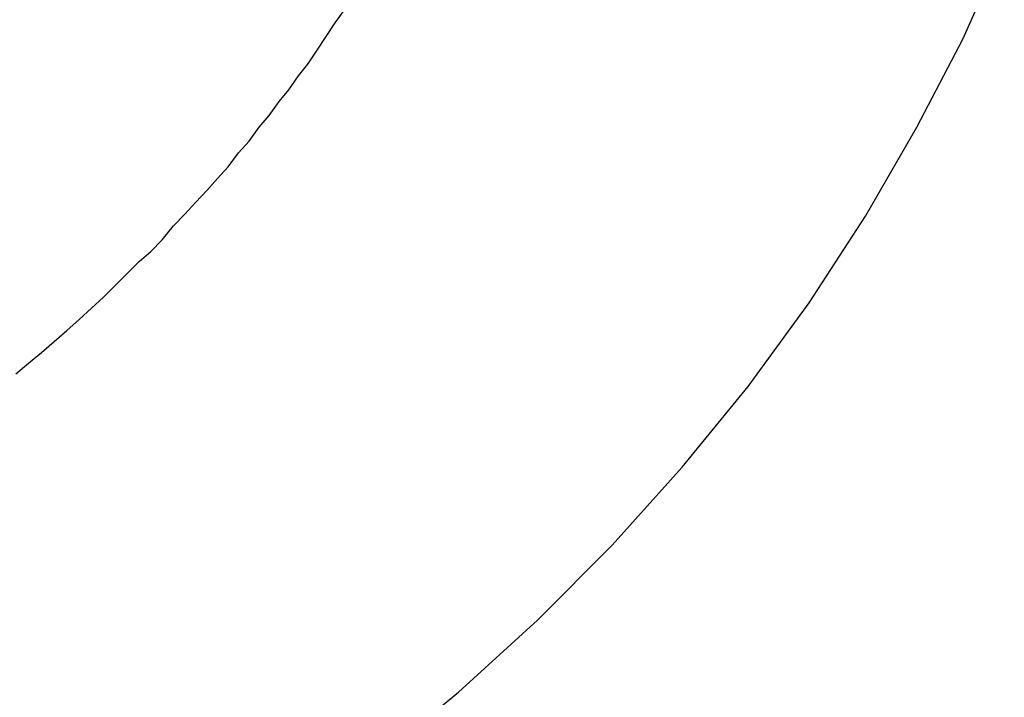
# Model space of a CAD drawing. Extents: x 1107 to 4046, y 937 to 3355.
# Tile 627 of 656: x 2233.6 to 2238.59, y 2687.18 to 2690.62. Entities that reach past the tile are written whole.
import ezdxf

# ---------------------------------------------------------------- set-up
doc = ezdxf.new("R2010")
doc.units = 0
doc.layers.add('KF_VIDA_L___C_REAR', color=7, linetype='CONTINUOUS')

# ---------------------------------------------------------------- blocks, each defined once
blk = doc.blocks.new('KF_VIDA_L___C_REAR')
at = {"layer": 'KF_VIDA_L___C_REAR'}
for points in [[(46.5664, 996.459, 0), (47.0557, 996.728, 0), (47.5293, 997.016, 0), (47.9858, 997.325, 0), (48.4244, 997.653, 0), (48.8439, 997.998, 0), (49.2432, 998.362, 0), (49.6215, 998.742, 0), (49.9778, 999.137, 0), (50.3113, 999.547, 0), (50.6212, 999.971, 0), (50.9067, 1000.41, 0), (51.1671, 1000.86, 0), (51.4018, 1001.31, 0), (51.6102, 1001.78, 0)], [(46.5986, 999.611, 0), (46.6641, 999.665, 0), (46.729, 999.719, 0), (46.7933, 999.774, 0), (46.8569, 999.83, 0), (46.9198, 999.886, 0), (46.9821, 999.943, 0), (47.0437, 1000, 0), (47.1047, 1000.06, 0), (47.1649, 1000.12, 0), (47.2245, 1000.18, 0), (47.2834, 1000.23, 0), (47.3415, 1000.29, 0), (47.399, 1000.36, 0), (47.4558, 1000.42, 0), (47.5118, 1000.48, 0), (47.5671, 1000.54, 0), (47.6217, 1000.6, 0), (47.6756, 1000.66, 0), (47.7287, 1000.73, 0), (47.7811, 1000.79, 0), (47.8327, 1000.86, 0), (47.8835, 1000.92, 0), (47.9336, 1000.99, 0), (47.983, 1001.05, 0), (48.0315, 1001.12, 0), (48.0793, 1001.18, 0), (48.1263, 1001.25, 0), (48.1725, 1001.32, 0), (48.218, 1001.39, 0), (48.2626, 1001.45, 0)]]:
    blk.add_polyline3d(points, dxfattribs=at)

msp = doc.modelspace()

# ---------------------------------------------------------------- block references
at = {"layer": 'KF_VIDA_L___C_REAR'}
msp.add_blockref('KF_VIDA_L___C_REAR', (2186.9791, 1689.2132), dxfattribs=at)

doc.saveas('drawing.dxf')
